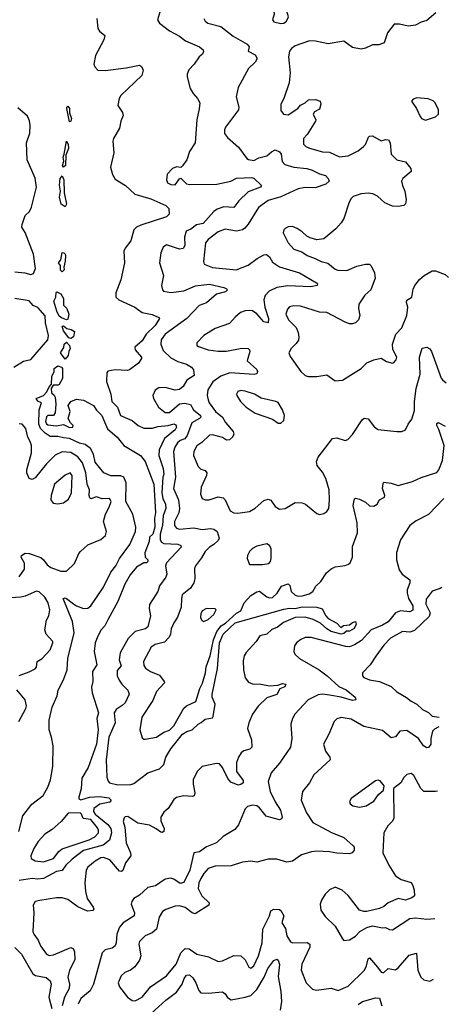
# Model space of a CAD drawing. Extents: x 1839239 to 1929705, y 762242 to 910352.
# Tile 398 of 429: x 1920808 to 1923805, y 882785 to 889676. Entities that reach past the tile are written whole.
import ezdxf

# ---------------------------------------------------------------- set-up
doc = ezdxf.new("R2010")
doc.units = 0

msp = doc.modelspace()

# ---------------------------------------------------------------- linework, layer by layer
at = {"layer": '0CON10XD'}
for points in [[(1922635, 889648.6), (1922655, 889651.2), (1922672.5, 889665), (1922687.5, 889695), (1922676.7, 889735), (1922649.5, 889759.5), (1922625, 889800), (1922615, 889806.2), (1922590, 889805), (1922577.5, 889795), (1922587.5, 889715), (1922574.6, 889674.6), (1922585, 889661.8), (1922635, 889648.6)], [(1921346.9, 889685), (1921354.6, 889615), (1921365.8, 889595.7), (1921402.5, 889565), (1921395.3, 889534.7), (1921337.5, 889425), (1921326.2, 889365), (1921332.5, 889345), (1921355, 889323.2), (1921405, 889321.4), (1921551.5, 889338.5), (1921645, 889358.1), (1921659.1, 889349.1), (1921672.3, 889322.3), (1921662, 889285), (1921515.7, 889145), (1921502.9, 889125), (1921494.5, 889075), (1921526.9, 889026.9), (1921531.9, 889005), (1921515.2, 888965), (1921505, 888916.7), (1921464.3, 888845.7), (1921459.2, 888825), (1921465.6, 888745), (1921444, 888645), (1921457.5, 888592.5), (1921475, 888560), (1921546.7, 888515), (1921612.5, 888455), (1921725, 888421.5), (1921788.8, 888395), (1921830, 888375), (1921850, 888355), (1921852, 888315), (1921835, 888296), (1921655, 888238.5), (1921625, 888224.4), (1921606.9, 888205), (1921585, 888128.8), (1921545, 888076.7), (1921536, 888055), (1921540, 887975), (1921515.7, 887854.3), (1921481.2, 887765), (1921481.2, 887735), (1921500, 887715), (1921613.8, 887665), (1921665, 887626.9), (1921735, 887611.9), (1921782, 887592), (1921785.8, 887585), (1921755, 887536.7), (1921693.1, 887475), (1921665, 887427.9), (1921612, 887385), (1921616, 887365), (1921660, 887315), (1921660, 887305), (1921637.9, 887272.1), (1921575, 887226.2), (1921559.1, 887220.9), (1921475, 887225.5), (1921425, 887216.2), (1921416.4, 887203.6), (1921414.3, 887145), (1921446.3, 887056.3), (1921453.1, 887005), (1921491.8, 886965), (1921513.3, 886905), (1921595, 886870.6), (1921636, 886835), (1921675, 886816.5), (1921736.2, 886816.2), (1921775, 886829), (1921845, 886836.3), (1921885, 886848.6), (1921900.6, 886840.6), (1921903.9, 886825), (1921894.6, 886805), (1921821.3, 886745), (1921783.3, 886665), (1921781.9, 886625), (1921811, 886535), (1921815.2, 886495), (1921809.6, 886475), (1921801.5, 886365), (1921808.1, 886325), (1921827.4, 886285), (1921830.4, 886255), (1921810.5, 886205), (1921807.5, 886135), (1921790.6, 886075), (1921789.1, 886035), (1921799.1, 886019.1), (1921815, 886009.1), (1921914.6, 886004.6), (1921934, 885995), (1921937.1, 885985), (1921833.8, 885875), (1921827.3, 885855), (1921836.2, 885795), (1921830, 885775), (1921786.5, 885715), (1921774.3, 885675), (1921716.4, 885583.6), (1921713.6, 885555), (1921722.5, 885505), (1921703.8, 885426.2), (1921687, 885413), (1921615, 885394.4), (1921565.6, 885345), (1921510, 885245), (1921504.6, 885195.4), (1921517.7, 885155), (1921489.7, 885120.3), (1921490.4, 885085), (1921503, 885053), (1921521.5, 885025), (1921565, 884983.8), (1921574.2, 884955), (1921544.5, 884895), (1921525, 884875.5), (1921481.5, 884848.5), (1921468.5, 884825), (1921475.4, 884755), (1921432.2, 884655), (1921412.3, 884495), (1921417.1, 884375), (1921425.8, 884345.8), (1921436.2, 884335), (1921495, 884320), (1921585, 884322.9), (1921605, 884331.6), (1921703.3, 884405), (1921785, 884433.9), (1921815, 884462.9), (1921829.8, 884515), (1921865.8, 884574.2), (1921946.9, 884675), (1921975.5, 884694.5), (1922015, 884706.7), (1922055, 884744.6), (1922078, 884758), (1922105, 884780.8), (1922155, 884790), (1922160, 884800), (1922174, 884885), (1922154.1, 884935), (1922153.4, 884953.4), (1922191.3, 885135), (1922204.4, 885315), (1922230.5, 885375), (1922315, 885455.4), (1922655, 885551.6), (1922695, 885558), (1922735, 885556.2), (1922784.2, 885565.8), (1922885, 885564.5), (1922922.4, 885552.4), (1922948, 885505), (1922965, 885486), (1923025, 885452.5), (1923053, 885423), (1923073, 885437), (1923115, 885441.2), (1923135, 885457.5), (1923155, 885463.8), (1923160.5, 885445), (1923146.9, 885415), (1923115, 885397.5), (1923093.9, 885396.1), (1923075, 885380.6), (1923055, 885376.7), (1922985, 885394.3), (1922955, 885412.3), (1922911.7, 885451.7), (1922859.3, 885479.3), (1922805, 885495.4), (1922735, 885493.1), (1922653.5, 885456.5), (1922610.3, 885425), (1922571.6, 885408.4), (1922535, 885374.8), (1922486.6, 885363.4), (1922462, 885325), (1922392.2, 885247.8), (1922378.5, 885225), (1922371.1, 885188.9), (1922373.3, 885125), (1922385, 885070), (1922408.7, 885038.7), (1922435, 885027.1), (1922494.4, 885025.6), (1922555, 885012.9), (1922612.1, 885017.9), (1922645, 885030.9), (1922670, 885025), (1922662.4, 885007.6), (1922627.7, 884992.3), (1922606, 884954), (1922535, 884928.9), (1922475, 884870.8), (1922435.8, 884815), (1922410.8, 884755), (1922402, 884715), (1922429.4, 884635), (1922431.2, 884585), (1922418.3, 884571.7), (1922375, 884558.6), (1922356, 884545), (1922337.1, 884515), (1922325, 884477.5), (1922324.5, 884415), (1922370.7, 884350.7), (1922370, 884335), (1922355, 884322.5), (1922335, 884319.4), (1922285, 884339.5), (1922263.2, 884365), (1922225, 884441.4), (1922205, 884467.8), (1922185, 884471.5), (1922085, 884450), (1922049.5, 884415), (1922021.5, 884355), (1922020, 884325), (1922032.2, 884265), (1922026.8, 884243.2), (1922015, 884238.6), (1921952.5, 884245), (1921905, 884232.2), (1921885, 884218.6), (1921847.1, 884155), (1921815, 884129.2), (1921795.4, 884095), (1921795, 884070), (1921817.5, 884015), (1921816.6, 883993.4), (1921805, 883987.5), (1921795, 883990.6), (1921763.2, 884013.2), (1921715, 884039.2), (1921635, 884052.9), (1921565, 884098.5), (1921545, 884096.7), (1921539.4, 884090.6), (1921531.8, 884065), (1921542.2, 884025), (1921553.1, 883915), (1921582.7, 883845), (1921585.6, 883825), (1921547.9, 883775), (1921528.9, 883721.1), (1921520, 883715), (1921505, 883717.5), (1921437.3, 883797.3), (1921395, 883812.9), (1921375, 883810.3), (1921335, 883786.6), (1921285.5, 883745), (1921272.3, 883725), (1921262.3, 883635), (1921268.8, 883575), (1921278.8, 883525), (1921322.5, 883465), (1921325.8, 883454.2), (1921318.3, 883441.7), (1921285, 883436.7), (1921265, 883443.1), (1921215, 883466.8), (1921145, 883519.6), (1921105, 883530.9), (1921065, 883530.6), (1920947.7, 883512.3), (1920916.4, 883503.6), (1920901.7, 883478.3), (1920907.5, 883425), (1920898.9, 883295), (1920906.4, 883275), (1920937.6, 883235), (1920953.8, 883193.8), (1920995, 883137.1), (1921015, 883126.9), (1921045, 883131.5), (1921165, 883183.3), (1921181.4, 883175), (1921192, 883152), (1921192.5, 883097.5), (1921155.9, 883025), (1921144.7, 882975), (1921156, 882926), (1921153.9, 882896.1), (1921121.9, 882835), (1921106, 882775)], [(1921793.3, 889745), (1921772, 889675), (1921785, 889651.2), (1921855, 889597.5), (1921925, 889560), (1921968, 889528), (1922066, 889485), (1922090, 889465), (1922093.6, 889453.6), (1922086, 889435), (1922063.6, 889416.4), (1922027.5, 889365), (1921990, 889325), (1921980, 889295), (1921979.5, 889275), (1921999.1, 889195), (1922020.2, 889160.2), (1922051.9, 889125), (1922067.5, 889095), (1922062.3, 889052.3), (1922046.9, 888975), (1922034.3, 888815), (1921995.7, 888754.3), (1921975.7, 888694.3), (1921946.4, 888653.6), (1921935, 888642.5), (1921905, 888645.8), (1921876.7, 888635), (1921838.8, 888595), (1921834, 888555), (1921841.2, 888535), (1921865, 888522.9), (1921895, 888520), (1921925, 888563.3), (1921935, 888566.7), (1921975, 888527.8), (1921995, 888521.5), (1922185.4, 888525.4), (1922285, 888545.3), (1922325, 888567.2), (1922431.3, 888571.3), (1922445, 888567.1), (1922498, 888515), (1922492.5, 888505), (1922405, 888472.3), (1922340.9, 888409.1), (1922305, 888362.7), (1922235, 888366.2), (1922189.7, 888350.3), (1922165.9, 888334.1), (1922090.5, 888249.5), (1922045, 888240.6), (1922005, 888210.5), (1921972.9, 888195), (1921959.6, 888155), (1921962.8, 888095), (1921951.1, 888075), (1921925, 888070.6), (1921835, 888100.6), (1921810.6, 888085), (1921795.5, 888045), (1921785.5, 887975), (1921812.5, 887885), (1921800, 887815), (1921805.8, 887785), (1921814, 887775), (1921865, 887766.8), (1921955, 887779.6), (1922036.7, 887813.3), (1922135, 887825.3), (1922235, 887800.8), (1922252.5, 887795), (1922260, 887785), (1922247.7, 887772.3), (1922185, 887755.8), (1922115, 887693.9), (1922062.5, 887675), (1921977.1, 887585), (1921825.4, 887475), (1921796.4, 887435), (1921794.1, 887405), (1921811.9, 887361.9), (1921865, 887309.7), (1921913.5, 887283.5), (1921974.2, 887265), (1922009.6, 887245), (1922022.8, 887225), (1922027.1, 887185), (1921976.5, 887153.5), (1921951.8, 887108.2), (1921925, 887088.9), (1921895, 887083.3), (1921825, 887102.5), (1921780.8, 887099.2), (1921755, 887082.5), (1921738.2, 887045), (1921742.7, 887025), (1921777.5, 886965), (1921825, 886927.9), (1921855, 886926.4), (1921925, 886987.7), (1921963.4, 886993.4), (1922002.3, 886982.3), (1922022.3, 886945), (1922072.5, 886905), (1922073.5, 886895), (1922064.4, 886885), (1922010.8, 886855), (1921980, 886765), (1921962.6, 886742.6), (1921929.9, 886730.1), (1921911.6, 886715), (1921893.3, 886685), (1921883.9, 886655), (1921897.8, 886475), (1921883.1, 886395), (1921917.7, 886315), (1921925.4, 886255), (1921921.2, 886225), (1921891.1, 886165), (1921890.5, 886135), (1921905, 886118.6), (1921925, 886111.2), (1922025, 886120.5), (1922085, 886108.9), (1922145, 886114.5), (1922165, 886110.9), (1922187.6, 886095), (1922202.9, 886047.1), (1922195, 886030), (1922165, 886002.3), (1922134.5, 885985), (1922105.4, 885955), (1922080.3, 885909.7), (1922037.1, 885855), (1922031.1, 885835), (1922032.6, 885762.6), (1922026.5, 885735), (1922002.6, 885697.4), (1921945, 885652), (1921938.2, 885625), (1921937.3, 885565), (1921910.6, 885495), (1921885, 885456), (1921866.2, 885413.8), (1921863.3, 885375), (1921852.2, 885355), (1921820, 885320), (1921755, 885302.9), (1921727.3, 885285), (1921674.6, 885185), (1921677.1, 885157.1), (1921688.2, 885138.2), (1921723.5, 885113.5), (1921785, 885089.2), (1921819.2, 885045), (1921820, 885035), (1921763.8, 884975), (1921738.8, 884911.2), (1921663.1, 884795), (1921648.6, 884705), (1921665, 884650), (1921675, 884640), (1921685, 884640), (1921765, 884655.6), (1921815, 884690), (1921855, 884703.6), (1921884.6, 884735), (1921955, 884858.1), (1921975, 884874.4), (1922040.6, 884905), (1922067.1, 884995), (1922087.2, 885032.8), (1922107.8, 885105), (1922112.4, 885147.6), (1922139.8, 885225), (1922163.6, 885336.4), (1922185.7, 885395), (1922216.7, 885433.3), (1922247.6, 885452.4), (1922325, 885522.4), (1922355, 885539.6), (1922377.5, 885595), (1922425, 885645.3), (1922465, 885671.5), (1922485, 885677.7), (1922535, 885636.7), (1922555, 885629.4), (1922575, 885632.6), (1922608, 885662), (1922637.8, 885712.2), (1922685, 885727.1), (1922697.1, 885717.1), (1922707.1, 885675), (1922735, 885648.5), (1922755, 885642.5), (1922785, 885644.3), (1922833.1, 885656.9), (1922858.2, 885675), (1922878.1, 885711.9), (1922914.2, 885745), (1922953.8, 885805), (1922985, 885833.8), (1923015, 885848), (1923085, 885856.2), (1923107.5, 885865), (1923118.8, 885875), (1923135.8, 885914.2), (1923135, 885990), (1923169.4, 886085), (1923168.2, 886155), (1923139.4, 886275), (1923148.3, 886321.7), (1923155, 886326.7), (1923185, 886320), (1923225, 886299.4), (1923255, 886273.5), (1923285, 886270.4), (1923306.7, 886285), (1923323.4, 886316.6), (1923358.6, 886335), (1923361.9, 886345), (1923345.6, 886395), (1923348.8, 886431.2), (1923355, 886440), (1923405, 886433.3), (1923455, 886416.2), (1923555, 886443.9), (1923615, 886472.5), (1923725, 886506.9), (1923738.5, 886525), (1923765, 886591.2), (1923775.6, 886695), (1923739.1, 886809.1), (1923724.2, 886835), (1923725, 886850), (1923735, 886856.2), (1923783.2, 886830.4)], [(1922095.6, 889685), (1922104.3, 889665), (1922122.6, 889652.6), (1922215, 889628.1), (1922299.8, 889559.8), (1922398, 889505), (1922412, 889485), (1922406.2, 889455), (1922455, 889430), (1922468.1, 889405), (1922455, 889378), (1922407.5, 889335), (1922335, 889202.5), (1922322, 889135), (1922339.4, 889065), (1922336.9, 889045), (1922246.7, 888925), (1922238.9, 888905), (1922240.7, 888880.7), (1922260.9, 888850.9), (1922338, 888785), (1922395.6, 888705.6), (1922408.2, 888698.2), (1922445, 888689.6), (1922481, 888709), (1922535, 888722.2), (1922569.8, 888750.2), (1922595, 888764.7), (1922625, 888751.2), (1922635.3, 888735), (1922644.1, 888684.1), (1922661.9, 888661.9), (1922725, 888644.7), (1922815, 888634.3), (1922853.4, 888623.4), (1922905, 888597.3), (1922945.7, 888585), (1922965.7, 888565), (1922973.1, 888545), (1922949.2, 888525), (1922875, 888500), (1922805, 888502.2), (1922755, 888491.6), (1922634.7, 888435.3), (1922545, 888410.9), (1922477.2, 888362.8), (1922404.6, 888245), (1922382.8, 888217.2), (1922365, 888205.4), (1922325, 888195.4), (1922245, 888210.9), (1922195, 888192.3), (1922125, 888137.7), (1922106.2, 888115), (1922093.8, 887983.8), (1922096.7, 887965), (1922155, 887940.8), (1922322.5, 887925), (1922405, 887957.3), (1922469.2, 888005), (1922515, 888030.8), (1922533.6, 888033.6), (1922555, 888015.6), (1922575, 887978.2), (1922625, 887945.9), (1922763.7, 887903.7), (1922882.5, 887835), (1922890.8, 887825), (1922888.8, 887815), (1922844.6, 887805.4), (1922683.3, 887813.3), (1922605, 887802.7), (1922551.9, 887775), (1922524.5, 887745), (1922515.3, 887714.7), (1922521.7, 887665), (1922548.6, 887585), (1922544.4, 887555.6), (1922515, 887561.2), (1922465, 887618.2), (1922435, 887638.2), (1922415, 887641.5), (1922385, 887639.6), (1922353, 887627), (1922314.7, 887595.3), (1922275, 887550), (1922173.8, 887515), (1922094.5, 887465.5), (1922045.9, 887414.1), (1922046.2, 887395), (1922057.9, 887387.9), (1922125.4, 887365.4), (1922195, 887357.3), (1922255, 887357.3), (1922362.3, 887377.7), (1922404.5, 887374.5), (1922415.8, 887365.8), (1922417.2, 887355), (1922399.2, 887289.2), (1922465, 887228.2), (1922471.8, 887215), (1922465, 887198.6), (1922446.4, 887193.6), (1922276.5, 887203.5), (1922215, 887181.9), (1922158.9, 887141.1), (1922123.6, 887085), (1922118, 887045), (1922125, 887015.8), (1922133.5, 886993.5), (1922176.1, 886935), (1922226, 886895), (1922247.1, 886857.1), (1922299.6, 886795), (1922304.5, 886775), (1922296.7, 886753.3), (1922275, 886735.5), (1922255, 886733.4), (1922225, 886752), (1922155, 886771.1), (1922135, 886769.4), (1922082.7, 886717.3), (1922046.5, 886693.5), (1922025.4, 886655), (1922023.9, 886625), (1922055, 886548.1), (1922075, 886530.7), (1922105, 886521.6), (1922116.5, 886505), (1922113.3, 886485), (1922076.2, 886405), (1922072.2, 886355), (1922084.3, 886325), (1922105, 886316.7), (1922133.6, 886316.4), (1922195, 886336.2), (1922230.9, 886330.9), (1922245, 886316), (1922279.4, 886239.4), (1922305, 886225.5), (1922332.7, 886222.7), (1922414.2, 886235), (1922455, 886256.4), (1922515, 886310), (1922545, 886320.8), (1922565, 886313.8), (1922595, 886268.8), (1922625, 886250), (1922663.9, 886256.1), (1922735, 886296.7), (1922783.6, 886293.6), (1922806.1, 886286.1), (1922885, 886221.2), (1922905, 886213.3), (1922935, 886220), (1922956.7, 886235), (1922968.8, 886255), (1922974.3, 886315), (1922971.1, 886385), (1922948.1, 886465), (1922925, 886508.8), (1922888.8, 886555), (1922883.6, 886583.6), (1922896.2, 886615), (1922994.4, 886745.6), (1923025, 886750), (1923085, 886732), (1923102.3, 886737.7), (1923135, 886772.5), (1923202, 886875), (1923217, 886887), (1923245, 886882.5), (1923290, 886825), (1923315, 886808), (1923445.7, 886794.3), (1923480, 886795), (1923506.7, 886805), (1923524, 886845), (1923549.8, 886880.2), (1923569.4, 886940.6), (1923569.6, 887005), (1923581.4, 887095), (1923608.8, 887195), (1923604.7, 887315), (1923622.1, 887377.9), (1923655, 887384.2), (1923675, 887372.5), (1923686.5, 887355), (1923755, 887166.7), (1923764, 887155), (1923789.6, 887135.3)], [(1923718, 889725), (1923655, 889669.4), (1923615, 889658.4), (1923575, 889637.3), (1923525, 889630.9), (1923464.3, 889645.7), (1923425.8, 889644.2), (1923380, 889585), (1923355.7, 889514.3), (1923319.7, 889500.3), (1923290.5, 889500.5), (1923275, 889501.1), (1923225, 889476.7), (1923195, 889470.8), (1923135, 889482), (1923075, 889526.2), (1922965, 889506.7), (1922876, 889526), (1922835, 889527.3), (1922735, 889493.2), (1922709.4, 889475), (1922695.6, 889455), (1922686.9, 889415), (1922698.9, 889305), (1922691.4, 889235), (1922655.8, 889125), (1922634, 889085), (1922635, 889040), (1922652.5, 889015), (1922685, 889010.8), (1922752, 889055), (1922771.2, 889078.8), (1922805, 889094), (1922827.5, 889115), (1922877.3, 889117.3), (1922910, 889105), (1922912.9, 889085), (1922905, 889048.8), (1922868.9, 889031.1), (1922860.4, 889015), (1922878.4, 888975), (1922877.5, 888965), (1922818.2, 888871.8), (1922793.2, 888845), (1922792, 888805), (1922808.3, 888788.3), (1922834.1, 888775.9), (1922925, 888750.5), (1922975, 888748.2), (1923045, 888716.9), (1923105, 888723.8), (1923175, 888759.2), (1923212.5, 888787.5), (1923226.7, 888803.3), (1923248, 888855), (1923255, 888862), (1923275, 888862.5), (1923335, 888828.8), (1923365, 888838.6), (1923386.2, 888835), (1923399.2, 888815), (1923406.2, 888735), (1923445.6, 888695.6), (1923505, 888681.9), (1923542.7, 888635), (1923545, 888614), (1923486.7, 888565), (1923478.8, 888545), (1923484, 888515), (1923502, 888475), (1923510.8, 888415), (1923505, 888387.5), (1923495, 888376.7), (1923455, 888369.2), (1923415, 888371.4), (1923361.2, 888395), (1923310.7, 888440.7), (1923276.4, 888456.4), (1923245, 888462.5), (1923195, 888458.1), (1923140.9, 888439.1), (1923125, 888423.8), (1923111.3, 888398.7), (1923073.8, 888285), (1923055, 888253.3), (1923018.3, 888211.7), (1922935, 888142), (1922885, 888136.2), (1922838.3, 888148.3), (1922815, 888160), (1922782.4, 888192.4), (1922748.8, 888215), (1922715, 888228.9), (1922684.5, 888225.5), (1922663.3, 888215), (1922653.8, 888205), (1922650, 888185), (1922684.4, 888115), (1922725, 888069.2), (1922781.7, 888051.7), (1922817.5, 888025), (1922875, 888005.7), (1922915, 887984.4), (1922962.4, 887972.4), (1923015, 887930), (1923032.6, 887922.6), (1923095, 887921.4), (1923165, 887950.8), (1923225, 887965.8), (1923254.1, 887964.1), (1923265, 887953.3), (1923289.2, 887905), (1923294, 887866), (1923264, 887785), (1923221.4, 887748.6), (1923180, 887685), (1923177.1, 887655), (1923185.8, 887605), (1923177.5, 887575), (1923156.2, 887555), (1923135, 887548.6), (1923115, 887547.1), (1923085, 887560), (1922955, 887627.8), (1922905, 887628.9), (1922771.7, 887671.7), (1922725, 887674.4), (1922695, 887665.8), (1922680.7, 887649.3), (1922669.4, 887615), (1922688.6, 887575), (1922740.9, 887520.9), (1922755.7, 887485.7), (1922760.8, 887455), (1922756.8, 887433.2), (1922741.2, 887408.8), (1922706.7, 887375), (1922690, 887345), (1922699.3, 887319.3), (1922774.4, 887214.4), (1922805, 887186.2), (1922825, 887178.8), (1922885, 887178.8), (1922955, 887190), (1923015, 887147.5), (1923065, 887152.5), (1923195, 887235.7), (1923235, 887274.4), (1923284.5, 887295.5), (1923335, 887307.5), (1923373.6, 887283.6), (1923415, 887273.3), (1923425, 887276.7), (1923441.2, 887295), (1923446.2, 887315), (1923417.8, 887367.8), (1923414.5, 887405.5), (1923438.1, 887475), (1923479.6, 887520.4), (1923515.4, 887605), (1923521.2, 887665), (1923512.7, 887697.3), (1923515, 887713.8), (1923550, 887735), (1923559.8, 887790.2), (1923570.6, 887815), (1923603.4, 887856.6), (1923636.7, 887885), (1923692.1, 887917.9), (1923715, 887919.2), (1923782.7, 887892.7), (1923803.8, 887875), (1923805, 887872.8)], [(1921155, 888961.2), (1921138.6, 889055), (1921138, 889065), (1921145, 889072), (1921156.4, 889055), (1921157.3, 889025), (1921169.2, 888985), (1921165, 888966), (1921155, 888961.2)], [(1923645, 888973.8), (1923715, 888996.7), (1923736.7, 889015), (1923736.2, 889045), (1923713.3, 889095), (1923699.2, 889109.2), (1923665, 889123.3), (1923585, 889128.8), (1923559.3, 889120.7), (1923547.5, 889105), (1923583.6, 889053.6), (1923605, 889002.5), (1923617.5, 888985), (1923645, 888973.8)], [(1920775, 887910.8), (1920843.5, 887903.5), (1920885, 887891.8), (1920905, 887900), (1920918.4, 887935), (1920905.3, 888035), (1920847.2, 888187.2), (1920822.3, 888225), (1920826.2, 888243.8), (1920845.9, 888305), (1920875.3, 888334.7), (1920891, 888365), (1920924.8, 888505), (1920915, 888566.9), (1920859.7, 888695), (1920855.3, 888815), (1920877.9, 888882.1), (1920880, 888935), (1920877.3, 888967.3), (1920861.7, 889001.7), (1920795, 889060)], [(1921115, 888644.4), (1921107.8, 888655), (1921117.5, 888685), (1921111.2, 888715), (1921120, 888735), (1921135, 888826.7), (1921145.9, 888805.9), (1921149.2, 888775), (1921131.4, 888728.6), (1921128.8, 888655), (1921115, 888644.4)], [(1921125, 888365.8), (1921097.8, 888385), (1921085.4, 888435), (1921092.3, 888475), (1921087.2, 888517.2), (1921090.8, 888565), (1921105, 888584), (1921117.1, 888555), (1921118.2, 888465), (1921135.5, 888385), (1921125, 888365.8)], [(1921105, 887912.5), (1921093, 887923), (1921092.5, 887955), (1921080, 887975), (1921096.7, 887995), (1921105, 888047.5), (1921116.7, 888045), (1921126.7, 888035), (1921127.5, 888025), (1921126, 887985), (1921116.2, 887945), (1921118.8, 887925), (1921105, 887912.5)], [(1921135, 887576.2), (1921099.2, 887589.2), (1921085, 887601.2), (1921067.5, 887635), (1921047.5, 887705), (1921061.2, 887735), (1921062.5, 887767.5), (1921068.3, 887771.7), (1921095, 887757.5), (1921114, 887725), (1921115, 887677.5), (1921137.5, 887655), (1921150.8, 887615), (1921145, 887580), (1921135, 887576.2)], [(1920766, 887245), (1920835, 887285.6), (1920885, 887298.6), (1921005.6, 887434.4), (1921009.8, 887465), (1920989.2, 887555), (1920985, 887604.2), (1920935, 887662.9), (1920902.9, 887675), (1920875, 887707.9), (1920773.9, 887723.9)], [(1921165, 887443.8), (1921150.5, 887450.5), (1921115, 887497.5), (1921105, 887530), (1921115, 887532.5), (1921137.5, 887515), (1921168.1, 887508.1), (1921190.8, 887495), (1921184.3, 887455.7), (1921165, 887443.8)], [(1921125, 887300), (1921093.3, 887345), (1921117, 887383), (1921120, 887405), (1921135, 887420), (1921156.7, 887395), (1921161.2, 887375), (1921151.2, 887355), (1921147.5, 887325), (1921125, 887300)], [(1920801.6, 883995), (1920828.7, 884105), (1920893.4, 884186.6), (1920972.6, 884247.4), (1921005.7, 884304.3), (1921022.7, 884355), (1921040.6, 884449.4), (1921041.9, 884595), (1921031.2, 884655), (1921014.5, 884705), (1921013, 884773), (1921034.6, 884865), (1921069.4, 884945), (1921077.4, 884982.6), (1921115, 885056.5), (1921140.3, 885125), (1921144.2, 885205), (1921189.1, 885385), (1921177.8, 885465), (1921112.9, 885625), (1921125, 885630), (1921135, 885625.5), (1921185, 885588.9), (1921205, 885573.1), (1921255, 885556.4), (1921285, 885558.5), (1921305.9, 885574.1), (1921393.3, 885705), (1921445, 885810), (1921480.5, 885855), (1921504.8, 885905.2), (1921577.4, 886002.6), (1921616.9, 886095), (1921619.1, 886125), (1921598.9, 886215), (1921550.4, 886305), (1921552.1, 886435), (1921535.5, 886475), (1921515, 886483.2), (1921445, 886484.2), (1921396.7, 886505), (1921335, 886578.8), (1921322.9, 886635), (1921303.8, 886675), (1921265, 886702.1), (1921225, 886711.5), (1921155.2, 886745.2), (1921115, 886750), (1921075, 886758.6), (1921020.1, 886760.1), (1920985, 886782.4), (1920954, 886815), (1920942.1, 886845), (1920942.9, 886945), (1920960, 886995), (1920935, 887006.7), (1920922.5, 887025), (1920973.5, 887046.5), (1920998.8, 887071.2), (1921015, 887107.5), (1921030, 887125), (1921031.5, 887178.5), (1921050, 887215), (1921050, 887235), (1921075, 887252.5), (1921100, 887245), (1921107.5, 887235), (1921106.9, 887165), (1921085, 887123.3), (1921075, 887117.5), (1921042.5, 887117.5), (1921027.5, 887095), (1921030, 887065), (1921049.3, 887049.3), (1921056, 887035), (1921061.2, 886985), (1921055.8, 886924.2), (1921045, 886906.2), (1921005, 886906.2), (1920995, 886897.5), (1920989.2, 886865), (1920995, 886848.8), (1921005, 886840.8), (1921065, 886833.3), (1921115, 886842.5), (1921155, 886822), (1921180, 886825), (1921182.5, 886835), (1921162.5, 886855), (1921147.5, 886885), (1921160, 886935), (1921146.7, 886975), (1921165, 887003.8), (1921205, 887020), (1921255, 887013.3), (1921325, 886976.7), (1921344.4, 886944.4), (1921381.8, 886905), (1921401.5, 886861.5), (1921421.7, 886811.7), (1921488.9, 886755), (1921535.3, 886695.3), (1921653.3, 886625), (1921685, 886584), (1921745.7, 886425), (1921756.4, 886226.4), (1921750.9, 886185), (1921753.6, 886123.6), (1921737.8, 886075), (1921715.2, 886054.8), (1921713.5, 886023.5), (1921683.1, 885945), (1921684.4, 885915), (1921702.9, 885895), (1921703.1, 885885), (1921695, 885875.7), (1921675, 885874.4), (1921625, 885844.4), (1921580, 885790), (1921542.7, 885725), (1921494.2, 885605), (1921424.4, 885475.6), (1921402.1, 885435), (1921375, 885404.5), (1921349, 885351), (1921336.6, 885315), (1921328.9, 885255), (1921348, 885162), (1921317.5, 885115), (1921320, 885045), (1921310, 885005), (1921314.3, 884964.3), (1921360, 884825), (1921346.4, 884785), (1921356.8, 884705), (1921346.1, 884606.1), (1921286.9, 884443.1), (1921241.9, 884368.1), (1921236.7, 884293.3), (1921220.3, 884235), (1921222.4, 884222.4), (1921235.4, 884215.4), (1921295, 884235.4), (1921365, 884239.4), (1921431.2, 884231.2), (1921447.1, 884215), (1921439.2, 884200.8), (1921369.2, 884185), (1921326.2, 884155), (1921323.3, 884135), (1921336.7, 884115), (1921425, 884044.4), (1921445, 884014.5), (1921451, 883985), (1921435, 883933.3), (1921392.1, 883897.9), (1921255, 883860.5), (1921175, 883801.1), (1921131.2, 883758.8), (1921105, 883721.9), (1921065, 883714.7), (1920975.1, 883664.9), (1920935, 883660), (1920895, 883665.5), (1920805, 883651.2)], [(1922635, 886852.5), (1922655, 886870), (1922658.8, 886905), (1922646.2, 886945), (1922615, 886996.7), (1922600, 887005), (1922497.6, 887027.6), (1922450, 887055), (1922385, 887077.1), (1922355, 887082), (1922333.3, 887075), (1922323.9, 887056.1), (1922326.7, 887045), (1922351.2, 887005), (1922392, 886965), (1922455, 886922.5), (1922575, 886880), (1922615, 886852.5), (1922635, 886852.5)], [(1920803.9, 885776.1), (1920840.6, 885829.4), (1920842.4, 885872.4), (1920817.5, 885915), (1920820, 885925), (1920845, 885943.3), (1920875, 885941.2), (1920955, 885912.5), (1920975, 885896), (1921000.2, 885860.2), (1921025, 885842.9), (1921095, 885815.8), (1921135, 885816.7), (1921190.5, 885869.5), (1921220.3, 885939.7), (1921233.3, 885955), (1921285, 886000), (1921375, 886038.6), (1921407.5, 886065), (1921414, 886095), (1921392.9, 886165), (1921407.5, 886215), (1921434.2, 886264.2), (1921446.9, 886305), (1921436.2, 886325), (1921385, 886322.2), (1921345, 886337.1), (1921305, 886322.5), (1921298.9, 886328.9), (1921293.3, 886345), (1921296.8, 886385), (1921279.5, 886425), (1921270.2, 886505), (1921247.2, 886575), (1921215, 886616.8), (1921165, 886647.8), (1921105, 886652.5), (1921055, 886627.7), (1920995, 886567.3), (1920915, 886470), (1920895, 886458), (1920874, 886464), (1920858, 886505), (1920857.5, 886525), (1920889.6, 886645), (1920890, 886695), (1920882, 886725), (1920864.1, 886755), (1920850.9, 886815), (1920825, 886845.5), (1920805, 886847.9)], [(1921075, 886287.5), (1921115, 886294), (1921149.5, 886320.5), (1921169.1, 886365), (1921175.5, 886485), (1921160, 886505), (1921125, 886489.4), (1921051.4, 886425), (1921027.5, 886345), (1921026, 886315), (1921043, 886293), (1921075, 886287.5)], [(1923772.7, 886324), (1923666.5, 886213.5), (1923580.2, 886169.8), (1923535.7, 886135), (1923470.5, 886035), (1923442.2, 885947.8), (1923442.7, 885895), (1923462, 885825), (1923483.1, 885795), (1923535.6, 885755), (1923536.5, 885735), (1923517.7, 885685), (1923516.5, 885665), (1923527.7, 885625), (1923556.9, 885575), (1923556.5, 885543.5), (1923535, 885531.8), (1923471.4, 885538.6), (1923435, 885524.1), (1923385, 885462.9), (1923345, 885438.1), (1923265, 885405.3), (1923197.8, 885332.2), (1923148.9, 885301.1), (1923115, 885288.1), (1923089.2, 885289.2), (1922845, 885352.2), (1922805, 885351.4), (1922775, 885339.2), (1922743.8, 885315), (1922728.8, 885295), (1922723.8, 885255), (1922731.2, 885235), (1922763.8, 885205), (1922901.9, 885125), (1922958.5, 885085), (1923039.3, 885009.3), (1923090.9, 884985), (1923154.5, 884935), (1923159.2, 884915), (1923135, 884911.6), (1923055.6, 884935.6), (1922975, 884949.6), (1922925, 884955.7), (1922895, 884951.5), (1922825.8, 884915), (1922730.8, 884815), (1922714.5, 884785.5), (1922704.2, 884745), (1922711.4, 884645), (1922701.5, 884585), (1922625, 884472.2), (1922566.7, 884405), (1922545.4, 884345), (1922560.5, 884275), (1922595, 884201.1), (1922631.9, 884145), (1922643.8, 884095), (1922637.7, 884082.3), (1922623.9, 884076.1), (1922565, 884092), (1922532.5, 884102.5), (1922485, 884160.6), (1922465, 884174.4), (1922435, 884179.4), (1922401.3, 884168.7), (1922385, 884153.3), (1922337.9, 884042.1), (1922311.9, 884008.1), (1922230.2, 883959.8), (1922185, 883915.6), (1922113.1, 883886.9), (1922065, 883851.1), (1922024.8, 883845.2), (1921998, 883725), (1921955, 883637.8), (1921929.7, 883629.7), (1921885, 883662), (1921865, 883668), (1921825, 883661.2), (1921757.5, 883615), (1921705, 883602), (1921645, 883550), (1921606.2, 883525), (1921591.2, 883505), (1921587.5, 883485), (1921611.4, 883425), (1921608.6, 883405), (1921532.5, 883355), (1921505.4, 883324.6), (1921487.3, 883275), (1921482.5, 883215), (1921475, 883193.8), (1921455, 883177.5), (1921405, 883166), (1921385.6, 883144.4), (1921324.5, 882925), (1921299.7, 882880.3), (1921234.8, 882825.2), (1921217.1, 882785)], [(1922415, 885863.3), (1922505, 885864.2), (1922548.9, 885871.1), (1922561.4, 885885), (1922566.9, 885905), (1922565.5, 885975.5), (1922555, 885996.2), (1922535, 886008), (1922465, 885990.8), (1922436.7, 885975), (1922413.8, 885955), (1922400, 885925), (1922398.8, 885905), (1922415, 885863.3)], [(1923759.7, 885701.4), (1923748.8, 885695), (1923693, 885677), (1923649.9, 885620.1), (1923648.9, 885585), (1923678.2, 885525), (1923671.8, 885498.2), (1923568.8, 885401.2), (1923535, 885388.9), (1923485, 885394.2), (1923401.7, 885348.3), (1923355, 885298.1), (1923299.2, 885220.8), (1923258.3, 885161.7), (1923204.3, 885105.7), (1923204, 885085), (1923215, 885071.2), (1923255, 885055.7), (1923325, 885044.2), (1923405, 885009.2), (1923445, 884972.5), (1923512.6, 884932.6), (1923545, 884905.7), (1923585, 884885.6), (1923625, 884847.8), (1923667.7, 884827.7), (1923691.1, 884801.1), (1923740.7, 884793.9)], [(1920804, 885086), (1920875, 885111.4), (1920916.7, 885133.3), (1920925.6, 885145), (1920930.6, 885185), (1920964, 885205), (1921021.1, 885265), (1921040, 885315), (1921038.6, 885325), (1920992.3, 885375), (1920983.3, 885405), (1920995, 885473.3), (1921011.5, 885505), (1921019.3, 885545), (1921006.7, 885595), (1920984.7, 885635), (1920945, 885670.9), (1920924.6, 885675.4), (1920845, 885642.1), (1920815, 885635.5), (1920740.3, 885630.3)], [(1922095, 885463.3), (1922125, 885478), (1922165, 885512.9), (1922181.2, 885545), (1922175, 885553.3), (1922115, 885554.2), (1922085, 885538), (1922075, 885517.5), (1922072.7, 885492.7), (1922081.7, 885471.7), (1922095, 885463.3)], [(1920801.9, 884765), (1920850.6, 884855), (1920854.4, 884875), (1920846.9, 884915), (1920786.9, 884985)], [(1923739.3, 884727.7), (1923708.9, 884711.1), (1923695, 884697.5), (1923682.3, 884645), (1923682.2, 884605), (1923667.4, 884582.6), (1923655, 884580.6), (1923631.9, 884595), (1923595.6, 884645), (1923515, 884701.1), (1923465, 884695.9), (1923435, 884657.5), (1923405, 884650.6), (1923345, 884700.4), (1923215, 884729.1), (1923125, 884780), (1923055, 884791.4), (1923025, 884784), (1923006, 884765), (1922969.4, 884675), (1922932.5, 884605), (1922946.4, 884556.4), (1922976, 884515), (1922980, 884495), (1922865, 884392), (1922833.3, 884335), (1922784.4, 884275), (1922775.4, 884215), (1922813.3, 884125), (1922857.8, 884057.8), (1922987.8, 883987.8), (1923075, 883953.1), (1923140, 883895), (1923146, 883885), (1923145.8, 883864.2), (1923133.3, 883845), (1923112.9, 883837.1), (1923025, 883842.5), (1922973.2, 883853.2), (1922885, 883857.8), (1922847.6, 883852.4), (1922778.8, 883831.2), (1922715, 883786.7), (1922675, 883780), (1922605, 883800.5), (1922545, 883801.1), (1922465, 883780.6), (1922425, 883788.1), (1922365, 883781.1), (1922286.4, 883753.6), (1922175, 883751.1), (1922125.6, 883735), (1922095, 883700.9), (1922074.2, 883665), (1922061.6, 883635), (1922056.2, 883595), (1922080.4, 883545), (1922133.3, 883495), (1922131.2, 883478.8), (1922035, 883417.5), (1922015, 883425.4), (1921965, 883461.9), (1921925, 883474.2), (1921895, 883471.2), (1921830.7, 883449.3), (1921806.4, 883435), (1921782.5, 883395), (1921765, 883310), (1921735, 883284.6), (1921685, 883264.5), (1921646.4, 883225), (1921641.8, 883205), (1921655.4, 883125), (1921645, 883094.2), (1921611.9, 883048.1), (1921582.9, 883025), (1921543.2, 883006.8), (1921518.6, 882985), (1921496.9, 882935), (1921505, 882908), (1921560.6, 882835), (1921595, 882811.1), (1921615, 882808.9), (1921665, 882834.5), (1921722.3, 882907.7), (1921835.2, 882984.8), (1921901.1, 883065), (1921934.8, 883145.2), (1921965, 883174.6), (1921994, 883174), (1922047.1, 883137.1), (1922127.2, 883117.2), (1922195, 883085.6), (1922225, 883089.4), (1922305, 883127.3), (1922354.5, 883124.5), (1922385.4, 883095.4), (1922410.8, 883045), (1922425, 883038.6), (1922444.4, 883055), (1922478.2, 883125), (1922503.1, 883215), (1922507.8, 883312.2), (1922555.8, 883405), (1922565, 883440), (1922585, 883450.9), (1922625, 883448.8), (1922635, 883442.5), (1922653.9, 883405), (1922640.3, 883355), (1922666.2, 883316.2), (1922675.3, 883265), (1922701.3, 883221.3), (1922715, 883214.7), (1922817.2, 883217.2), (1922836.9, 883205), (1922836.5, 883185), (1922780.5, 883065), (1922776.7, 883025), (1922810.6, 882935), (1922855, 882891.4), (1922884.4, 882884.4), (1922985, 882897.1), (1923035, 882881.2), (1923105, 882912.7), (1923218, 883025), (1923234.1, 883055), (1923245, 883103.8), (1923255, 883111.4), (1923309.6, 883045), (1923335, 883010.8), (1923345, 883006.7), (1923355, 883008.9), (1923385, 883036.7), (1923435, 883025.6), (1923455, 883039.4), (1923531.5, 883128.5), (1923583.8, 883143.8), (1923592.3, 883025), (1923612, 882975), (1923635, 882956.2), (1923675, 882946.7), (1923702.5, 882960.5)], [(1923730, 884278), (1923715, 884275.6), (1923634.4, 884274.4), (1923612, 884295), (1923565, 884387.5), (1923545, 884400), (1923515, 884393.3), (1923495, 884373.3), (1923473.9, 884336.1), (1923422.5, 884295), (1923424.2, 884085), (1923412.9, 884065), (1923381.1, 884035), (1923353.3, 883985), (1923346.9, 883845), (1923389.7, 883759.7), (1923436, 883685), (1923475, 883657.5), (1923545, 883638), (1923557.6, 883617.6), (1923565.8, 883585), (1923568.8, 883545), (1923550.3, 883529.7), (1923505, 883514.3), (1923455, 883525.4), (1923385, 883494.2), (1923355, 883470), (1923325, 883456), (1923235.9, 883434.1), (1923214, 883434), (1923185, 883443.3), (1923105, 883546.2), (1923063.3, 883585), (1923015, 883604), (1922975, 883585.8), (1922944.5, 883555.5), (1922918, 883515), (1922910, 883485), (1922914, 883445), (1922945, 883398.8), (1923013, 883333), (1923065, 883242.5), (1923075, 883232.5), (1923115, 883236.7), (1923155, 883261.2), (1923185.8, 883294.2), (1923235, 883322), (1923275, 883333.8), (1923345, 883320), (1923365, 883323.3), (1923395, 883308), (1923415, 883306), (1923535, 883385.6), (1923575, 883389.4), (1923655, 883381.9), (1923711.3, 883385.6)], [(1923185, 884164.4), (1923230, 884175), (1923285, 884207.5), (1923317, 884253), (1923352.5, 884285), (1923357.5, 884315), (1923328.3, 884348.3), (1923315, 884353.3), (1923295, 884350), (1923126.2, 884225), (1923113.3, 884205), (1923118.3, 884188.3), (1923137.5, 884175), (1923185, 884164.4)], [(1920975, 883782), (1921045, 883806.6), (1921080.9, 883855), (1921105, 883872.3), (1921292.6, 883937.4), (1921332.2, 883957.7), (1921360, 883985), (1921360, 884005), (1921351.2, 884021.2), (1921305, 884078.6), (1921252.5, 884085), (1921240.8, 884115), (1921230.8, 884125), (1921147.2, 884122.8), (1921097.4, 884065), (1921035, 884009.4), (1920983.8, 883975), (1920938.2, 883925), (1920905.9, 883875), (1920885.5, 883825), (1920887.5, 883805), (1920915, 883790.4), (1920975, 883782)], [(1920775, 883182.9), (1920819.4, 883135), (1920899.3, 882999.3), (1920917.4, 882987.4), (1920993.2, 882973.2), (1921020.5, 882950.5), (1921026.9, 882925), (1921011.7, 882835), (1921032.5, 882755)], [(1921675, 882673.5), (1921829.4, 882815), (1921905, 882869.6), (1921944.2, 882925), (1921957.8, 882965), (1921975, 882989.5), (1921995, 882992.2), (1922019.2, 882969.3), (1922040.4, 882935), (1922061.1, 882881.1), (1922075.5, 882865.5), (1922125, 882863.6), (1922225, 882872.5), (1922245, 882858.8), (1922261.7, 882831.7), (1922287.1, 882817.1), (1922384, 882834), (1922425, 882847.2), (1922465, 882888.4), (1922517.8, 882975), (1922542.4, 883035), (1922585, 883091.5), (1922605, 883100), (1922615, 883093.3), (1922624, 883064), (1922615, 882980), (1922634.7, 882875), (1922639.6, 882805), (1922628.2, 882745)], [(1923175, 882784.2), (1923205, 882805.6), (1923295, 882829.4), (1923325, 882829.2), (1923339.4, 882775)]]:
    msp.add_lwpolyline(points, dxfattribs=at)

doc.saveas('drawing.dxf')
